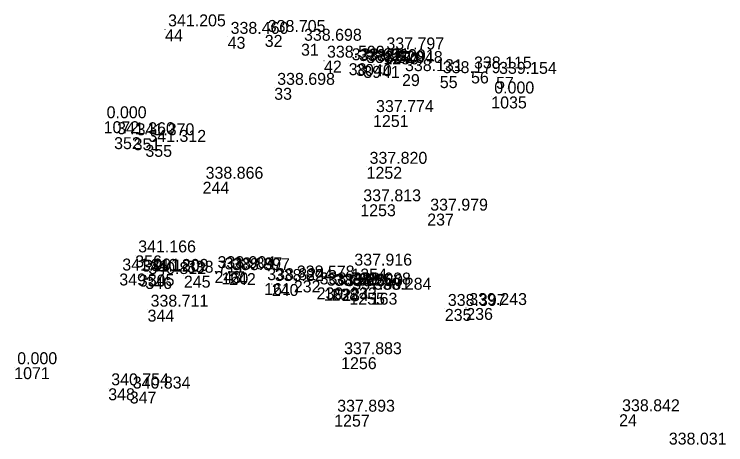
# Model space of a CAD drawing. Extents: x -829398 to -819400, y -1074439 to -1067977.
# Drawn here: x -820118.2 to -820046.7, y -1073672.9 to -1073629.6 of the extents above; entities that cross this region are included whole.
import ezdxf

# ---------------------------------------------------------------- set-up
doc = ezdxf.new("R2010")
doc.units = 0
for name, color, linetype in [('Vrstva 60', 7, 'Continuous'), ('Vrstva 61', 7, 'Continuous'), ('Čísla bodů_doměření_2012', 7, 'Continuous')]:
    doc.layers.add(name, color=color, linetype=linetype)

# ---------------------------------------------------------------- blocks, each defined once
blk = doc.blocks.new('BOD')
at = {"layer": 'Čísla bodů_doměření_2012'}
for p, q in [((-0.15, 0), (0.15, 0)), ((0, -0.15), (0, 0.15))]:
    blk.add_line(p, q, dxfattribs=at)

msp = doc.modelspace()

# ---------------------------------------------------------------- linework, layer by layer
at = {"layer": 'Vrstva 60'}
msp.add_line((-820057.402, -1073669.79), (-820057.402, -1073669.79), dxfattribs=at)

# ---------------------------------------------------------------- block references
at = {"layer": 'Vrstva 60', "xscale": 0.010000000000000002, "yscale": 0.010000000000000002}
for p in [(-820103.021, -1073631.118), (-820096.736, -1073631.871), (-820093.006, -1073631.68), (-820089.36, -1073632.565), (-820081.083, -1073633.435), (-820087.053, -1073634.263), (-820084.571, -1073634.524), (-820083.827, -1073634.603), (-820083.099, -1073634.796), (-820082.03, -1073634.636), (-820081.227, -1073634.801), (-820079.213, -1073635.617), (-820075.417, -1073635.821), (-820072.279, -1073635.351), (-820069.765, -1073635.891), (-820092.055, -1073636.996), (-820070.246, -1073637.863), (-820082.126, -1073639.729), (-820109.196, -1073640.351), (-820108.141, -1073641.954), (-820106.18, -1073642.06), (-820104.998, -1073642.726), (-820082.776, -1073644.929), (-820099.249, -1073646.43), (-820083.406, -1073648.694), (-820076.682, -1073649.631), (-820106.023, -1073653.828), (-820084.306, -1073655.157), (-820107.623, -1073655.652), (-820105.662, -1073655.763), (-820104.756, -1073655.688), (-820101.13, -1073655.872), (-820098.056, -1073655.411), (-820097.345, -1073655.534), (-820096.583, -1073655.612), (-820105.002, -1073656.003), (-820093.06, -1073656.619), (-820090.083, -1073656.35), (-820092.294, -1073656.705), (-820087.793, -1073657.045), (-820087.066, -1073657.171), (-820086.301, -1073657.186), (-820085.228, -1073657.224), (-820084.423, -1073657.057), (-820084.506, -1073657.581), (-820082.359, -1073657.582), (-820104.78, -1073659.282), (-820074.911, -1073659.208), (-820072.758, -1073659.116), (-820085.334, -1073664.06), (-820118.178, -1073665.064), (-820108.733, -1073667.185), (-820106.568, -1073667.51), (-820086.029, -1073669.836)]:
    msp.add_blockref('BOD', p, dxfattribs=at)

# ---------------------------------------------------------------- texts
at = {"layer": 'Vrstva 60'}
for s, p in [('44', (-820103.021, -1073632.318)), ('43', (-820096.736, -1073633.071)), ('32', (-820093.006, -1073632.88)), ('31', (-820089.36, -1073633.765)), ('1250', (-820081.083, -1073634.635)), ('42', (-820087.053, -1073635.463)), ('38', (-820084.571, -1073635.724)), ('30', (-820083.827, -1073635.803)), ('39', (-820083.099, -1073635.996)), ('40', (-820082.03, -1073635.836)), ('41', (-820081.227, -1073636.001)), ('29', (-820079.213, -1073636.817)), ('55', (-820075.417, -1073637.021)), ('56', (-820072.279, -1073636.551)), ('57', (-820069.765, -1073637.091)), ('33', (-820092.055, -1073638.196)), ('1035', (-820070.246, -1073639.063)), ('1251', (-820082.126, -1073640.929)), ('1072', (-820109.196, -1073641.551)), ('352', (-820108.141, -1073643.154)), ('351', (-820106.18, -1073643.26)), ('355', (-820104.998, -1073643.926)), ('1252', (-820082.776, -1073646.129)), ('244', (-820099.249, -1073647.63)), ('1253', (-820083.406, -1073649.894)), ('237', (-820076.682, -1073650.831)), ('356', (-820106.023, -1073655.028)), ('1254', (-820084.306, -1073656.357)), ('349', (-820107.623, -1073656.852)), ('350', (-820105.662, -1073656.963)), ('345', (-820104.756, -1073656.888)), ('245', (-820101.13, -1073657.072)), ('243', (-820098.056, -1073656.611)), ('160', (-820097.345, -1073656.734)), ('242', (-820096.583, -1073656.812)), ('346', (-820105.002, -1073657.203)), ('161', (-820093.06, -1073657.819)), ('232', (-820090.083, -1073657.55)), ('240', (-820092.294, -1073657.905)), ('239', (-820087.793, -1073658.245)), ('162', (-820087.066, -1073658.371)), ('238', (-820086.301, -1073658.386)), ('234', (-820085.228, -1073658.424)), ('233', (-820084.423, -1073658.257)), ('1255', (-820084.506, -1073658.781)), ('163', (-820082.359, -1073658.782)), ('344', (-820104.78, -1073660.482)), ('235', (-820074.911, -1073660.408)), ('236', (-820072.758, -1073660.316)), ('1256', (-820085.334, -1073665.26)), ('1071', (-820118.178, -1073666.264)), ('348', (-820108.733, -1073668.385)), ('347', (-820106.568, -1073668.71)), ('1257', (-820086.029, -1073671.036)), ('24', (-820057.402, -1073670.99))]:
    msp.add_text(s, height=1.2, dxfattribs=at).set_placement(p)
at = {"layer": 'Vrstva 61'}
for s, p in [('341.205', (-820102.721, -1073630.818)), ('338.705', (-820092.706, -1073631.38)), ('338.460', (-820096.436, -1073631.571)), ('338.698', (-820089.06, -1073632.265)), ('337.797', (-820080.783, -1073633.135)), ('338.599', (-820086.753, -1073633.963)), ('338.621', (-820084.271, -1073634.224)), ('338.520', (-820083.527, -1073634.303)), ('338.520', (-820082.799, -1073634.496)), ('338.291', (-820081.73, -1073634.336)), ('337.948', (-820080.927, -1073634.501)), ('338.131', (-820078.913, -1073635.317)), ('338.179', (-820075.117, -1073635.521)), ('338.115', (-820071.979, -1073635.051)), ('339.154', (-820069.465, -1073635.591)), ('338.698', (-820091.755, -1073636.696)), ('0.000', (-820069.946, -1073637.563)), ('337.774', (-820081.826, -1073639.429)), ('0.000', (-820108.896, -1073640.051)), ('341.360', (-820107.841, -1073641.654)), ('341.370', (-820105.88, -1073641.76)), ('341.312', (-820104.698, -1073642.426)), ('337.820', (-820082.476, -1073644.629)), ('338.866', (-820098.949, -1073646.13)), ('337.813', (-820083.106, -1073648.394)), ('337.979', (-820076.382, -1073649.331)), ('341.166', (-820105.723, -1073653.528)), ('337.916', (-820084.006, -1073654.857)), ('341.091', (-820107.323, -1073655.352)), ('341.120', (-820105.362, -1073655.463)), ('340.812', (-820104.702, -1073655.703)), ('340.809', (-820104.456, -1073655.388)), ('338.711', (-820100.83, -1073655.572)), ('338.904', (-820097.756, -1073655.111)), ('338.897', (-820097.045, -1073655.234)), ('338.897', (-820096.283, -1073655.312)), ('338.824', (-820092.76, -1073656.319)), ('338.824', (-820091.994, -1073656.405)), ('338.578', (-820089.783, -1073656.05)), ('338.728', (-820087.493, -1073656.745)), ('338.625', (-820086.766, -1073656.871)), ('338.625', (-820086.001, -1073656.886)), ('338.360', (-820084.928, -1073656.924)), ('338.088', (-820084.123, -1073656.757)), ('337.881', (-820084.206, -1073657.281)), ('338.284', (-820082.059, -1073657.282)), ('338.711', (-820104.48, -1073658.982)), ('338.397', (-820074.611, -1073658.908)), ('339.243', (-820072.458, -1073658.816)), ('337.883', (-820085.034, -1073663.76)), ('0.000', (-820117.878, -1073664.764)), ('340.754', (-820108.433, -1073666.885)), ('340.834', (-820106.268, -1073667.21)), ('337.893', (-820085.729, -1073669.536)), ('338.842', (-820057.102, -1073669.49)), ('338.031', (-820052.407, -1073672.841))]:
    msp.add_text(s, height=1.2, dxfattribs=at).set_placement(p)

doc.saveas('drawing.dxf')
